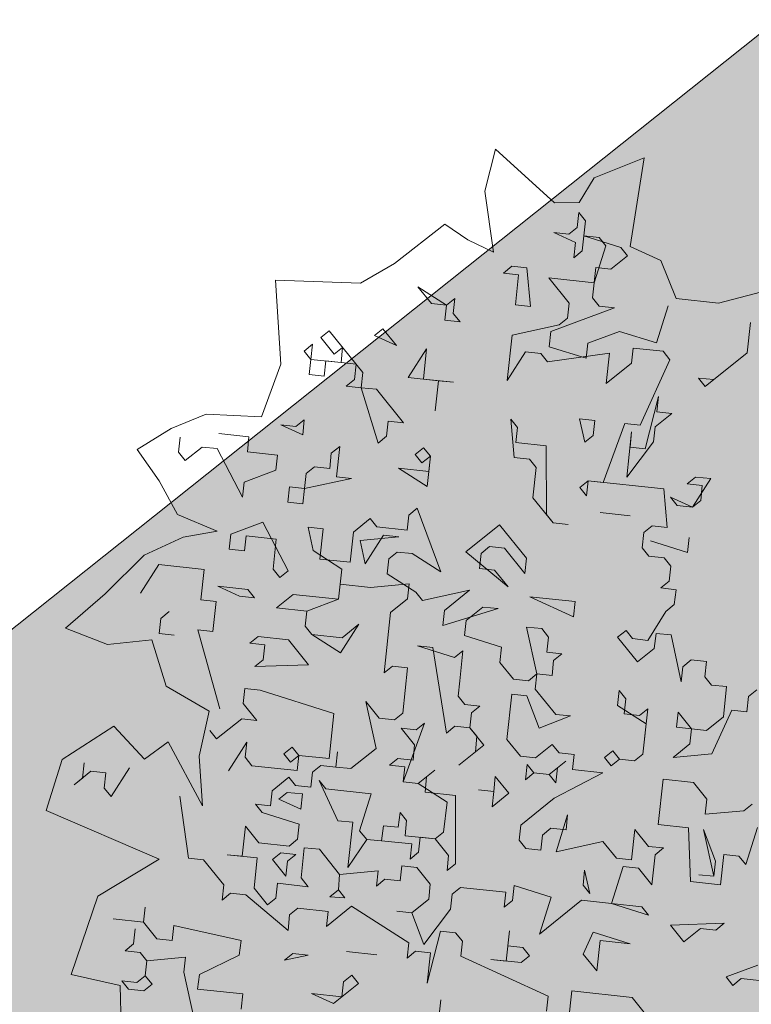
# Model space of a CAD drawing. Header units: metres. Extents: x -228 to 168, y -124 to 293.
# Tile 587 of 613: x -21.2 to -16.68, y 236.23 to 242.31. Entities that reach past the tile are written whole.
import ezdxf

# ---------------------------------------------------------------- set-up
doc = ezdxf.new("R2010")
doc.units = ezdxf.units.M
doc.header["$MEASUREMENT"] = 0
doc.layers.add('Bepflanzung.3 _ UMGEBUNG', color=7, linetype='Continuous')
doc.layers.add('Parzellen.3 _ UMGEBUNG', color=7, linetype='Continuous')

msp = doc.modelspace()

# ---------------------------------------------------------------- hatches: boundary and pattern name
at = {"layer": 'Parzellen.3 _ UMGEBUNG', "linetype": 'Continuous', "lineweight": 18, "true_color": 0xfafafa}
msp.add_hatch(color=7, dxfattribs=at).paths.add_polyline_path([(-27.7305, 233.3839), (-13.0862, 189.3797), (10.1303, 203.381), (12.2019, 207.2385), (10.9875, 212.1676), (-16.5151, 242.3133)])

# ---------------------------------------------------------------- linework, layer by layer
at = {"layer": 'Bepflanzung.3 _ UMGEBUNG', "color": 33, "linetype": 'Continuous', "lineweight": 18, "true_color": 0xa89c73}
for p, q in [((-18.2582, 241.5123), (-18.3227, 241.2536)), ((-17.8935, 241.1811), (-18.2582, 241.5123)), ((-17.3388, 241.4588), (-17.6491, 241.3364)), ((-17.4257, 240.9124), (-17.3388, 241.4588)), ((-17.6491, 241.3364), (-17.7408, 241.1846)), ((-18.3227, 241.2536), (-18.2704, 240.8772)), ((-17.7408, 241.1846), (-17.8935, 241.1811)), ((-17.7532, 241.0294), (-17.7432, 241.1228)), ((-17.7432, 241.1228), (-17.7016, 241.0711)), ((-17.7016, 241.0711), (-17.7116, 240.9777)), ((-18.57, 241.0496), (-18.881, 240.8068)), ((-18.4277, 240.9537), (-18.57, 241.0496)), ((-17.8049, 240.9877), (-17.7532, 241.0294)), ((-18.2704, 240.8772), (-18.4277, 240.9537)), ((-17.7633, 240.936), (-17.8983, 240.9977)), ((-17.8983, 240.9977), (-17.8049, 240.9877)), ((-17.7116, 240.9777), (-17.7216, 240.8844)), ((-17.7116, 240.9777), (-17.4832, 240.906)), ((-17.6182, 240.9677), (-17.7116, 240.9777)), ((-17.5765, 240.916), (-17.6182, 240.9677)), ((-17.7733, 240.8427), (-17.7633, 240.936)), ((-17.7216, 240.8844), (-17.7733, 240.8427)), ((-17.6483, 240.6876), (-17.5765, 240.916)), ((-17.4832, 240.906), (-17.4415, 240.8543)), ((-17.237, 240.8253), (-17.4257, 240.9124)), ((-17.4415, 240.8543), (-17.5449, 240.771)), ((-17.1424, 240.5907), (-17.237, 240.8253)), ((-18.881, 240.8068), (-19.0916, 240.6846)), ((-18.2084, 240.7477), (-18.1567, 240.7894)), ((-18.1567, 240.7894), (-18.0634, 240.7794)), ((-18.0634, 240.7794), (-18.0417, 240.541)), ((-17.6382, 240.781), (-17.6583, 240.5943)), ((-17.5449, 240.771), (-17.6382, 240.781)), ((-19.0916, 240.6846), (-19.6174, 240.7038)), ((-19.6174, 240.7038), (-19.5837, 240.1855)), ((-18.1151, 240.7377), (-18.2084, 240.7477)), ((-18.1351, 240.551), (-18.1151, 240.7377)), ((-17.8033, 240.5626), (-17.9283, 240.7177)), ((-17.9283, 240.7177), (-17.6483, 240.6876)), ((-18.5602, 240.5494), (-18.7369, 240.6627)), ((-18.7369, 240.6627), (-18.6536, 240.5594)), ((-16.5741, 240.6423), (-16.8806, 240.5626)), ((-18.5602, 240.5494), (-18.5085, 240.591)), ((-18.5085, 240.591), (-18.5185, 240.4977)), ((-17.6583, 240.5943), (-17.6166, 240.5426)), ((-16.8806, 240.5626), (-17.1424, 240.5907)), ((-18.6536, 240.5594), (-18.5602, 240.5494)), ((-18.5702, 240.456), (-18.5602, 240.5494)), ((-18.0417, 240.541), (-18.1351, 240.551)), ((-17.5232, 240.5326), (-17.9167, 240.3859)), ((-17.8133, 240.4692), (-17.8033, 240.5626)), ((-17.6166, 240.5426), (-17.5232, 240.5326)), ((-17.2632, 240.3158), (-17.1915, 240.5442)), ((-18.4769, 240.446), (-18.5702, 240.456)), ((-18.5185, 240.4977), (-18.4769, 240.446)), ((-17.865, 240.4276), (-17.8133, 240.4692)), ((-19.0054, 240.361), (-18.9537, 240.4027)), ((-18.9537, 240.4027), (-18.8703, 240.2993)), ((-18.1551, 240.3643), (-17.865, 240.4276)), ((-16.703, 240.2557), (-16.683, 240.4424)), ((-16.683, 240.4424), (-16.703, 240.2557)), ((-19.3371, 240.3494), (-19.2854, 240.3911)), ((-19.2538, 240.246), (-19.3371, 240.3494)), ((-19.2854, 240.3911), (-19.0771, 240.1326)), ((-18.8703, 240.2993), (-19.0054, 240.361)), ((-18.1851, 240.0842), (-18.1551, 240.3643)), ((-17.9167, 240.3859), (-17.9267, 240.2925)), ((-17.6883, 240.3142), (-17.4916, 240.3875)), ((-17.4916, 240.3875), (-17.2632, 240.3158)), ((-19.4405, 240.266), (-19.3888, 240.3077)), ((-19.3888, 240.3077), (-19.3988, 240.2143)), ((-19.2021, 240.2877), (-19.2538, 240.246)), ((-19.2121, 240.1943), (-19.2021, 240.2877)), ((-18.797, 240.1026), (-18.6836, 240.2793)), ((-18.6836, 240.2793), (-18.7036, 240.0926)), ((-17.9267, 240.2925), (-17.6983, 240.2208)), ((-17.6983, 240.2208), (-17.6883, 240.3142)), ((-17.4082, 240.2841), (-17.4182, 240.1908)), ((-17.2215, 240.2641), (-17.4082, 240.2841)), ((-19.3988, 240.2143), (-19.4405, 240.266)), ((-19.4088, 240.121), (-19.3988, 240.2143)), ((-19.3988, 240.2143), (-19.2121, 240.1943)), ((-18.0718, 240.2609), (-18.1851, 240.0842)), ((-17.9784, 240.2509), (-18.0718, 240.2609)), ((-17.9367, 240.1992), (-17.9784, 240.2509)), ((-17.5533, 240.2525), (-17.9367, 240.1992)), ((-17.5733, 240.0658), (-17.5533, 240.2525)), ((-17.3649, 239.8073), (-17.1798, 240.2124)), ((-17.1798, 240.2124), (-17.2215, 240.2641)), ((-16.703, 240.2557), (-16.9615, 240.0474)), ((-16.9098, 240.089), (-16.703, 240.2557)), ((-19.5837, 240.1855), (-19.7037, 239.8588)), ((-19.3055, 240.2043), (-19.3155, 240.111)), ((-19.1187, 240.1843), (-19.3055, 240.2043)), ((-19.1288, 240.0909), (-19.1187, 240.1843)), ((-17.4182, 240.1908), (-17.5733, 240.0658)), ((-19.3155, 240.111), (-19.4088, 240.121)), ((-19.1804, 240.0493), (-19.1288, 240.0909)), ((-19.0771, 240.1326), (-19.0871, 240.0393)), ((-18.6103, 240.0826), (-18.797, 240.1026)), ((-18.7036, 240.0926), (-18.5169, 240.0725)), ((-16.9615, 240.0474), (-17.0031, 240.099)), ((-17.0031, 240.099), (-16.9098, 240.089)), ((-19.0871, 240.0393), (-19.1804, 240.0493)), ((-19.0871, 240.0393), (-18.9937, 240.0292)), ((-18.9821, 239.6975), (-19.0871, 240.0393)), ((-18.9937, 240.0292), (-18.827, 239.8225)), ((-18.6103, 240.0826), (-18.6303, 239.8958)), ((-18.6303, 239.8958), (-18.6103, 240.0826)), ((-18.5169, 240.0725), (-18.6103, 240.0826)), ((-17.3333, 239.6623), (-17.2515, 239.984)), ((-17.2515, 239.984), (-17.2616, 239.8907)), ((-20.0462, 239.8759), (-20.261, 239.7864)), ((-19.7037, 239.8588), (-20.0462, 239.8759)), ((-18.1419, 239.6074), (-18.1635, 239.8458)), ((-18.1635, 239.8458), (-18.1218, 239.7941)), ((-17.7067, 239.7023), (-17.7384, 239.8474)), ((-17.7384, 239.8474), (-17.645, 239.8374)), ((-17.1682, 239.8807), (-17.2716, 239.7973)), ((-17.2616, 239.8907), (-17.1682, 239.8807)), ((-20.261, 239.7864), (-20.4709, 239.6578)), ((-19.4489, 239.7475), (-19.5839, 239.8092)), ((-19.5839, 239.8092), (-19.4906, 239.7992)), ((-19.4906, 239.7992), (-19.4389, 239.8409)), ((-19.4389, 239.8409), (-19.4489, 239.7475)), ((-18.9204, 239.8325), (-18.9304, 239.7392)), ((-18.827, 239.8225), (-18.9204, 239.8325)), ((-18.1218, 239.7941), (-18.1318, 239.7007)), ((-17.645, 239.8374), (-17.655, 239.744)), ((-17.5917, 239.4539), (-17.4583, 239.8173)), ((-17.4583, 239.8173), (-17.3649, 239.8073)), ((-17.2716, 239.7973), (-17.2816, 239.704)), ((-20.2158, 239.6409), (-20.2058, 239.7343)), ((-19.9674, 239.7559), (-19.7807, 239.7359)), ((-19.7807, 239.7359), (-19.7907, 239.6426)), ((-18.9304, 239.7392), (-18.9821, 239.6975)), ((-17.655, 239.744), (-17.7067, 239.7023)), ((-17.4467, 239.4856), (-17.4166, 239.7657)), ((-17.4166, 239.7657), (-17.4266, 239.6723)), ((-20.0708, 239.6726), (-20.1741, 239.5892)), ((-19.9774, 239.6626), (-20.0708, 239.6726)), ((-19.2722, 239.6342), (-19.2205, 239.6758)), ((-19.2205, 239.6758), (-19.2405, 239.4891)), ((-18.7537, 239.6258), (-18.702, 239.6674)), ((-18.702, 239.6674), (-18.6603, 239.6158)), ((-18.1318, 239.7007), (-17.9451, 239.6807)), ((-17.9451, 239.6807), (-17.9435, 239.2556)), ((-17.2816, 239.704), (-17.4467, 239.4856)), ((-17.4266, 239.6723), (-17.3333, 239.6623)), ((-20.4709, 239.6578), (-20.3354, 239.4633)), ((-20.1741, 239.5892), (-20.2158, 239.6409)), ((-19.8207, 239.3625), (-19.9774, 239.6626)), ((-19.7907, 239.6426), (-19.604, 239.6225)), ((-19.604, 239.6225), (-19.614, 239.5292)), ((-19.2822, 239.5408), (-19.2722, 239.6342)), ((-18.712, 239.5741), (-18.7537, 239.6258)), ((-18.6603, 239.6158), (-18.712, 239.5741)), ((-18.6603, 239.6158), (-18.6804, 239.429)), ((-18.6704, 239.5224), (-18.6603, 239.6158)), ((-18.0485, 239.5973), (-18.1419, 239.6074)), ((-19.4272, 239.5091), (-19.3756, 239.5508)), ((-19.3756, 239.5508), (-19.2822, 239.5408)), ((-18.6804, 239.429), (-18.8571, 239.5424)), ((-18.8571, 239.5424), (-18.6704, 239.5224)), ((-18.0068, 239.5457), (-18.0485, 239.5973)), ((-18.0268, 239.3589), (-18.0068, 239.5457)), ((-19.614, 239.5292), (-19.8107, 239.4558)), ((-19.4373, 239.4158), (-19.4272, 239.5091)), ((-19.2405, 239.4891), (-19.1472, 239.4791)), ((-17.0732, 239.4455), (-17.0215, 239.4872)), ((-17.0215, 239.4872), (-16.9282, 239.4772)), ((-20.3354, 239.4633), (-20.222, 239.2549)), ((-19.8107, 239.4558), (-19.8207, 239.3625)), ((-19.5406, 239.3324), (-19.5306, 239.4258)), ((-19.5306, 239.4258), (-19.4373, 239.4158)), ((-19.1472, 239.4791), (-19.4373, 239.4158)), ((-17.7368, 239.4223), (-17.6851, 239.4639)), ((-17.6951, 239.3706), (-17.7368, 239.4223)), ((-17.6851, 239.4639), (-17.6951, 239.3706)), ((-17.2183, 239.4139), (-17.6851, 239.4639)), ((-17.6851, 239.4639), (-17.5917, 239.4539)), ((-16.9799, 239.4355), (-17.0732, 239.4455)), ((-16.9282, 239.4772), (-17.0416, 239.3005)), ((-16.9899, 239.3422), (-16.9799, 239.4355)), ((-19.4373, 239.4158), (-19.4473, 239.3224)), ((-17.1966, 239.1755), (-17.2183, 239.4139)), ((-17.0416, 239.3005), (-17.1766, 239.3622)), ((-17.1766, 239.3622), (-17.1349, 239.3105)), ((-19.4473, 239.3224), (-19.5406, 239.3324)), ((-17.9018, 239.2039), (-18.0268, 239.3589)), ((-17.1349, 239.3105), (-17.0416, 239.3005)), ((-17.0416, 239.3005), (-16.9899, 239.3422)), ((-20.222, 239.2549), (-19.978, 239.1536)), ((-18.8038, 239.159), (-18.7938, 239.2523)), ((-18.7938, 239.2523), (-18.7421, 239.294)), ((-18.7421, 239.294), (-18.5954, 238.9005)), ((-17.9435, 239.2556), (-17.9018, 239.2039)), ((-17.6117, 239.2672), (-17.425, 239.2472)), ((-17.425, 239.2472), (-17.6117, 239.2672)), ((-19.8924, 239.1341), (-19.6957, 239.2074)), ((-19.6957, 239.2074), (-19.539, 238.9073)), ((-19.384, 239.0323), (-19.4156, 239.1774)), ((-19.4156, 239.1774), (-19.3223, 239.1674)), ((-19.1355, 239.1473), (-19.0322, 239.2307)), ((-19.0322, 239.2307), (-18.9905, 239.179)), ((-18.9905, 239.179), (-18.8038, 239.159)), ((-18.4403, 239.0256), (-18.2336, 239.1922)), ((-18.2336, 239.1922), (-18.0669, 238.9855)), ((-17.9018, 239.2039), (-17.8085, 239.1939)), ((-17.8085, 239.1939), (-17.9018, 239.2039)), ((-17.3417, 239.1438), (-17.29, 239.1855)), ((-17.29, 239.1855), (-17.1966, 239.1755)), ((-20.1873, 239.1164), (-20.4281, 239.0035)), ((-19.978, 239.1536), (-20.1873, 239.1164)), ((-19.9024, 239.0407), (-19.8924, 239.1341)), ((-19.7991, 239.1241), (-19.8091, 239.0307)), ((-19.6123, 239.104), (-19.7991, 239.1241)), ((-19.3223, 239.1674), (-19.3423, 238.9806)), ((-19.1556, 238.9606), (-19.1355, 239.1473)), ((-19.0939, 239.0956), (-18.8555, 239.1173)), ((-18.9488, 239.1273), (-19.0622, 238.9506)), ((-18.8555, 239.1173), (-18.9488, 239.1273)), ((-17.3517, 239.0504), (-17.3417, 239.1438)), ((-19.6324, 238.9173), (-19.6123, 239.104)), ((-19.0622, 238.9506), (-19.0939, 239.0956)), ((-18.2953, 239.0572), (-18.347, 239.0155)), ((-18.2019, 239.0472), (-18.2953, 239.0572)), ((-17.0716, 239.0204), (-17.3, 239.0921)), ((-17.3, 239.0921), (-17.0716, 239.0204)), ((-17.0616, 239.1138), (-17.0716, 239.0204)), ((-17.0716, 239.0204), (-17.0616, 239.1138)), ((-20.4281, 239.0035), (-20.6694, 238.7646)), ((-19.8091, 239.0307), (-19.9024, 239.0407)), ((-19.2072, 238.9189), (-19.384, 239.0323)), ((-18.8655, 239.0239), (-18.9172, 238.9823)), ((-18.7721, 239.0139), (-18.8655, 239.0239)), ((-18.5954, 238.9005), (-18.7721, 239.0139)), ((-18.1803, 238.8088), (-18.4403, 239.0256)), ((-18.347, 239.0155), (-18.357, 238.9222)), ((-18.0769, 238.8921), (-18.2019, 239.0472)), ((-17.31, 238.9988), (-17.3517, 239.0504)), ((-17.2166, 238.9887), (-17.31, 238.9988)), ((-20.3376, 238.9457), (-20.451, 238.769)), ((-20.0575, 238.9157), (-20.3376, 238.9457)), ((-19.3423, 238.9806), (-19.1556, 238.9606)), ((-18.9172, 238.9823), (-18.9272, 238.8889)), ((-18.0669, 238.9855), (-18.0769, 238.8921)), ((-17.175, 238.9371), (-17.2166, 238.9887)), ((-17.185, 238.8437), (-17.175, 238.9371)), ((-20.0775, 238.729), (-20.0575, 238.9157)), ((-19.5907, 238.8656), (-19.6324, 238.9173)), ((-19.539, 238.9073), (-19.5907, 238.8656)), ((-19.2273, 238.7322), (-19.2072, 238.9189)), ((-18.9272, 238.8889), (-18.7505, 238.7755)), ((-18.357, 238.9222), (-18.2636, 238.9122)), ((-18.2636, 238.9122), (-18.1803, 238.8088)), ((-19.8391, 238.7506), (-19.9742, 238.8123)), ((-19.9742, 238.8123), (-19.7874, 238.7923)), ((-19.2173, 238.8256), (-19.2273, 238.7322)), ((-19.0305, 238.8056), (-19.2173, 238.8256)), ((-18.7921, 238.8272), (-19.0305, 238.8056)), ((-18.8021, 238.7338), (-18.7921, 238.8272)), ((-17.2367, 238.802), (-17.185, 238.8437)), ((-20.6694, 238.7646), (-20.9143, 238.5532)), ((-19.7458, 238.7406), (-19.8391, 238.7506)), ((-19.7874, 238.7923), (-19.7458, 238.7406)), ((-19.6107, 238.6789), (-19.5074, 238.7623)), ((-19.5074, 238.7623), (-19.2273, 238.7322)), ((-18.7505, 238.7755), (-18.7088, 238.7238)), ((-18.7088, 238.7238), (-18.4187, 238.7871)), ((-18.4187, 238.7871), (-18.5738, 238.6621)), ((-17.1412, 238.7894), (-17.2367, 238.802)), ((-17.1533, 238.6986), (-17.1412, 238.7894)), ((-19.9842, 238.719), (-20.0775, 238.729)), ((-20.0042, 238.5322), (-19.9842, 238.719)), ((-19.2273, 238.7322), (-19.424, 238.6589)), ((-18.9055, 238.6505), (-18.8021, 238.7338)), ((-17.7752, 238.6237), (-18.0453, 238.7471)), ((-18.0453, 238.7471), (-17.7652, 238.7171)), ((-17.7652, 238.7171), (-17.7752, 238.6237)), ((-17.205, 238.657), (-17.1533, 238.6986)), ((-20.2743, 238.6556), (-20.3259, 238.614)), ((-19.424, 238.6589), (-19.6107, 238.6789)), ((-19.424, 238.6589), (-19.434, 238.5655)), ((-19.434, 238.5655), (-19.424, 238.6589)), ((-18.9456, 238.2771), (-18.9055, 238.6505)), ((-18.5838, 238.5688), (-18.242, 238.6738)), ((-18.5738, 238.6621), (-18.5838, 238.5688)), ((-18.3353, 238.6838), (-18.4387, 238.6004)), ((-18.242, 238.6738), (-18.3353, 238.6838)), ((-17.3163, 238.4777), (-17.205, 238.657)), ((-20.3259, 238.614), (-20.336, 238.5206)), ((-19.1023, 238.5772), (-19.2156, 238.4005)), ((-19.2056, 238.4938), (-19.1023, 238.5772)), ((-18.4387, 238.6004), (-18.4487, 238.5071)), ((-20.9143, 238.5532), (-20.6558, 238.4516)), ((-20.336, 238.5206), (-20.2426, 238.5106)), ((-19.9609, 238.0554), (-20.0976, 238.5423)), ((-20.0976, 238.5423), (-20.0042, 238.5322)), ((-19.434, 238.5655), (-19.3923, 238.5138)), ((-19.3923, 238.5138), (-19.434, 238.5655)), ((-19.3923, 238.5138), (-19.2056, 238.4938)), ((-19.2156, 238.4005), (-19.3923, 238.5138)), ((-18.002, 238.2703), (-18.0653, 238.5604)), ((-18.0653, 238.5604), (-17.9719, 238.5504)), ((-17.9719, 238.5504), (-17.9302, 238.4987)), ((-17.503, 238.4977), (-17.4514, 238.5394)), ((-17.4514, 238.5394), (-17.4118, 238.4903)), ((-17.2646, 238.5194), (-17.2767, 238.4286)), ((-17.1734, 238.5119), (-17.2646, 238.5194)), ((-17.11, 238.2218), (-17.1734, 238.5119)), ((-20.6558, 238.4516), (-20.3811, 238.4817)), ((-20.3811, 238.4817), (-20.2929, 238.194)), ((-19.7758, 238.4605), (-19.7241, 238.5022)), ((-19.6824, 238.4505), (-19.7758, 238.4605)), ((-19.7241, 238.5022), (-19.5374, 238.4822)), ((-19.6925, 238.3572), (-19.6824, 238.4505)), ((-19.5374, 238.4822), (-19.4124, 238.3271)), ((-18.4487, 238.5071), (-18.2203, 238.4354)), ((-17.9302, 238.4987), (-17.9403, 238.4053)), ((-17.3801, 238.3452), (-17.503, 238.4977)), ((-17.4118, 238.4903), (-17.3163, 238.4777)), ((-18.6455, 238.4337), (-18.7388, 238.4437)), ((-18.7388, 238.4437), (-18.5104, 238.372)), ((-18.5605, 237.9052), (-18.6455, 238.4337)), ((-18.5104, 238.372), (-18.4587, 238.4137)), ((-18.4587, 238.4137), (-18.4788, 238.227)), ((-18.2203, 238.4354), (-18.2304, 238.342)), ((-17.9403, 238.4053), (-17.8469, 238.3953)), ((-17.8469, 238.3953), (-17.8986, 238.3536)), ((-17.2767, 238.4286), (-17.3801, 238.3452)), ((-19.7441, 238.3155), (-19.6925, 238.3572)), ((-19.4124, 238.3271), (-19.7441, 238.3155)), ((-18.2304, 238.342), (-18.147, 238.2386)), ((-17.8986, 238.3536), (-17.9086, 238.2603)), ((-17.0483, 238.3569), (-17.1, 238.3152)), ((-16.955, 238.3469), (-17.0483, 238.3569)), ((-16.965, 238.2535), (-16.955, 238.3469)), ((-18.8939, 238.3187), (-18.9456, 238.2771)), ((-18.8005, 238.3087), (-18.8939, 238.3187)), ((-18.8306, 238.0286), (-18.8005, 238.3087)), ((-18.0536, 238.2286), (-18.002, 238.2703)), ((-18.002, 238.2703), (-18.012, 238.1769)), ((-17.9086, 238.2603), (-18.002, 238.2703)), ((-17.1, 238.3152), (-17.11, 238.2218)), ((-18.4788, 238.227), (-18.4888, 238.1336)), ((-18.147, 238.2386), (-18.0536, 238.2286)), ((-16.9233, 238.2018), (-16.965, 238.2535)), ((-20.2929, 238.194), (-20.0261, 238.0398)), ((-19.8058, 238.1805), (-19.8159, 238.0871)), ((-19.7125, 238.1704), (-19.8058, 238.1805)), ((-19.2557, 238.027), (-19.7125, 238.1704)), ((-18.157, 238.1453), (-18.1871, 237.8652)), ((-18.0637, 238.1352), (-18.157, 238.1453)), ((-18.012, 238.1769), (-17.8849, 238.0193)), ((-17.5035, 238.0752), (-17.4935, 238.1685)), ((-17.4935, 238.1685), (-17.4518, 238.1168)), ((-16.83, 238.1918), (-16.9233, 238.2018)), ((-16.85, 238.0051), (-16.83, 238.1918)), ((-16.6432, 238.1718), (-16.6949, 238.1301)), ((-19.8159, 238.0871), (-19.7325, 237.9837)), ((-18.9956, 237.8103), (-19.059, 238.1003)), ((-19.059, 238.1003), (-18.9756, 237.997)), ((-18.4888, 238.1336), (-18.4471, 238.0819)), ((-18.4471, 238.0819), (-18.3538, 238.0719)), ((-17.9882, 237.9359), (-18.0637, 238.1352)), ((-17.4518, 238.1168), (-17.4618, 238.0235)), ((-16.6949, 238.1301), (-16.7049, 238.0367)), ((-20.0261, 238.0398), (-20.0876, 237.7617)), ((-19.2857, 237.7469), (-19.2557, 238.027)), ((-18.8823, 237.987), (-18.8306, 238.0286)), ((-18.4054, 238.0303), (-18.4155, 237.9369)), ((-18.3538, 238.0719), (-18.4054, 238.0303)), ((-17.3268, 237.9618), (-17.5035, 238.0752)), ((-17.4618, 238.0235), (-17.3685, 238.0135)), ((-17.3685, 238.0135), (-17.3168, 238.0551)), ((-17.3168, 238.0551), (-17.3468, 237.7751)), ((-17.1401, 237.9418), (-17.1301, 238.0351)), ((-17.1301, 238.0351), (-17.0467, 237.9317)), ((-16.7983, 238.0467), (-16.9217, 237.7767)), ((-16.7049, 238.0367), (-16.7983, 238.0467)), ((-19.8259, 237.9937), (-19.9809, 237.8687)), ((-19.7325, 237.9837), (-19.8259, 237.9937)), ((-18.9756, 237.997), (-18.8823, 237.987)), ((-18.6955, 237.9669), (-18.8289, 237.6035)), ((-18.7472, 237.9253), (-18.6955, 237.9669)), ((-17.7936, 238.0118), (-17.9882, 237.9359)), ((-17.8849, 238.0193), (-17.7936, 238.0118)), ((-17.3468, 237.7751), (-17.3268, 237.9618)), ((-16.9534, 237.9217), (-16.85, 238.0051)), ((-20.6162, 237.9474), (-20.9354, 237.7411)), ((-20.4258, 237.743), (-20.6162, 237.9474)), ((-19.9809, 237.8687), (-20.0226, 237.9204)), ((-18.7572, 237.8319), (-18.8406, 237.9353)), ((-18.8406, 237.9353), (-18.7472, 237.9253)), ((-18.5088, 237.9469), (-18.5605, 237.9052)), ((-18.4155, 237.9369), (-18.5088, 237.9469)), ((-18.4155, 237.9369), (-18.33, 237.8309)), ((-18.3738, 237.8852), (-18.4155, 237.9369)), ((-17.0467, 237.9317), (-17.1401, 237.9418)), ((-17.0567, 237.8384), (-17.0467, 237.9317)), ((-17.0467, 237.9317), (-16.9534, 237.9217)), ((-20.2804, 237.851), (-20.4258, 237.743)), ((-20.0675, 237.455), (-20.2804, 237.851)), ((-19.9076, 237.672), (-19.7942, 237.8487)), ((-19.7942, 237.8487), (-19.8042, 237.7553)), ((-18.3817, 237.7893), (-18.3738, 237.8852)), ((-18.1871, 237.8652), (-18.1037, 237.7618)), ((-17.1601, 237.755), (-17.0567, 237.8384)), ((-19.5658, 237.777), (-19.5141, 237.8186)), ((-19.5141, 237.8186), (-19.4725, 237.767)), ((-19.2441, 237.6952), (-19.234, 237.7886)), ((-19.234, 237.7886), (-19.2441, 237.6952)), ((-19.1507, 237.6852), (-18.9956, 237.8103)), ((-18.7672, 237.7385), (-18.7572, 237.8319)), ((-18.33, 237.8309), (-18.4851, 237.7059)), ((-18.4851, 237.7059), (-18.3817, 237.7893)), ((-18.0104, 237.7518), (-17.907, 237.8351)), ((-17.907, 237.8351), (-17.8653, 237.7835)), ((-17.8653, 237.7835), (-17.7719, 237.7734)), ((-17.5852, 237.7534), (-17.5335, 237.7951)), ((-17.5335, 237.7951), (-17.4919, 237.7434)), ((-20.9354, 237.7411), (-21.0332, 237.4271)), ((-20.8095, 237.6271), (-20.7995, 237.7204)), ((-20.0876, 237.7617), (-20.0675, 237.455)), ((-19.8042, 237.7553), (-19.7625, 237.7036)), ((-19.5241, 237.7253), (-19.5658, 237.777)), ((-19.4725, 237.767), (-19.5241, 237.7253)), ((-19.4825, 237.6736), (-19.4725, 237.767)), ((-19.4725, 237.767), (-19.2857, 237.7469)), ((-18.9123, 237.7069), (-18.8606, 237.7486)), ((-18.8606, 237.7486), (-18.7672, 237.7385)), ((-18.1037, 237.7618), (-18.0104, 237.7518)), ((-17.927, 237.6484), (-17.8236, 237.7318)), ((-17.8236, 237.7318), (-17.8753, 237.6901)), ((-17.7719, 237.7734), (-17.782, 237.6801)), ((-17.5436, 237.7017), (-17.5852, 237.7534)), ((-17.4919, 237.7434), (-17.5436, 237.7017)), ((-17.3985, 237.7334), (-17.4919, 237.7434)), ((-17.4919, 237.7434), (-17.3985, 237.7334)), ((-17.3468, 237.7751), (-17.3985, 237.7334)), ((-17.3985, 237.7334), (-17.3468, 237.7751)), ((-16.9217, 237.7767), (-17.1601, 237.755)), ((-20.7578, 237.6687), (-20.8612, 237.5854)), ((-20.6645, 237.6587), (-20.7578, 237.6687)), ((-20.6745, 237.5654), (-20.6645, 237.6587)), ((-20.5194, 237.6904), (-20.6328, 237.5137)), ((-19.7625, 237.7036), (-19.4825, 237.6736)), ((-19.3991, 237.5702), (-19.3891, 237.6636)), ((-19.3891, 237.6636), (-19.3374, 237.7053)), ((-19.3374, 237.7053), (-19.2441, 237.6952)), ((-19.2441, 237.6952), (-19.1507, 237.6852)), ((-18.8189, 237.6969), (-18.9123, 237.7069)), ((-18.8289, 237.6035), (-18.8189, 237.6969)), ((-18.7356, 237.5935), (-18.6322, 237.6768)), ((-18.6322, 237.6768), (-18.6839, 237.6352)), ((-18.0721, 237.6168), (-18.062, 237.7101)), ((-18.0204, 237.6584), (-18.0721, 237.6168)), ((-18.062, 237.7101), (-18.0204, 237.6584)), ((-17.927, 237.6484), (-18.0204, 237.6584)), ((-18.0204, 237.6584), (-17.927, 237.6484)), ((-17.5952, 237.6601), (-17.8953, 237.5034)), ((-17.8753, 237.6901), (-17.8853, 237.5967)), ((-17.782, 237.6801), (-17.5952, 237.6601)), ((-20.8612, 237.5854), (-20.8095, 237.6271)), ((-19.6375, 237.5486), (-19.5342, 237.6319)), ((-19.5342, 237.6319), (-19.4925, 237.5802)), ((-19.2324, 237.3635), (-19.3474, 237.6119)), ((-19.3474, 237.6119), (-19.3058, 237.5602)), ((-18.7356, 237.5935), (-18.8289, 237.6035)), ((-18.8289, 237.6035), (-18.7356, 237.5935)), ((-18.6839, 237.6352), (-18.6918, 237.5392)), ((-18.2688, 237.5434), (-18.2588, 237.6368)), ((-18.2588, 237.6368), (-18.1754, 237.5334)), ((-17.8853, 237.5967), (-17.927, 237.6484)), ((-17.2518, 237.3399), (-17.2218, 237.62)), ((-17.2218, 237.62), (-17.0351, 237.6)), ((-17.0351, 237.6), (-16.9517, 237.4966)), ((-20.6328, 237.5137), (-20.6745, 237.5654)), ((-19.6475, 237.4552), (-19.6375, 237.5486)), ((-19.5959, 237.4969), (-19.5442, 237.5386)), ((-19.5442, 237.5386), (-19.4508, 237.5286)), ((-19.4925, 237.5802), (-19.3991, 237.5702)), ((-19.3058, 237.5602), (-19.0257, 237.5302)), ((-18.5568, 237.4775), (-18.7356, 237.5935)), ((-18.6918, 237.5392), (-18.5051, 237.5192)), ((-18.2688, 237.5434), (-18.3621, 237.5534)), ((-18.3621, 237.5534), (-18.2688, 237.5434)), ((-18.2788, 237.4501), (-18.2688, 237.5434)), ((-20.1544, 237.1319), (-20.2077, 237.5153)), ((-19.4608, 237.4352), (-19.5959, 237.4969)), ((-19.4508, 237.5286), (-19.4608, 237.4352)), ((-19.0257, 237.5302), (-19.0974, 237.3018)), ((-18.5789, 237.2934), (-18.5568, 237.4775)), ((-18.5051, 237.5192), (-18.5056, 237.0967)), ((-18.1754, 237.5334), (-18.2788, 237.4501)), ((-17.8953, 237.5034), (-18.1021, 237.3367)), ((-16.9517, 237.4966), (-16.9617, 237.4032)), ((-21.0332, 237.4271), (-20.3365, 237.125)), ((-19.6992, 237.4135), (-19.7409, 237.4652)), ((-19.7409, 237.4652), (-19.6475, 237.4552)), ((-19.4708, 237.3418), (-19.6992, 237.4135)), ((-18.859, 237.3234), (-18.8469, 237.4142)), ((-18.8469, 237.4142), (-18.8073, 237.3651)), ((-16.9617, 237.4032), (-16.7233, 237.4249)), ((-16.7233, 237.4249), (-16.6717, 237.4666)), ((-19.1391, 237.3535), (-19.2324, 237.3635)), ((-19.1691, 237.0734), (-19.1391, 237.3535)), ((-18.8073, 237.3651), (-18.8152, 237.2692)), ((-17.812, 237.4), (-17.8837, 237.1716)), ((-17.822, 237.3066), (-17.812, 237.4)), ((-19.8226, 237.1435), (-19.8026, 237.3302)), ((-19.8026, 237.3302), (-19.7193, 237.2268)), ((-19.4808, 237.2485), (-19.4708, 237.3418)), ((-19.0974, 237.3018), (-19.0536, 237.2475)), ((-18.9624, 237.2401), (-18.9503, 237.3309)), ((-18.9503, 237.3309), (-18.859, 237.3234)), ((-18.6306, 237.2517), (-18.5789, 237.2934)), ((-18.1021, 237.3367), (-18.1121, 237.2433)), ((-17.9671, 237.275), (-17.9154, 237.3167)), ((-17.9154, 237.3167), (-17.822, 237.3066)), ((-17.4169, 237.1215), (-17.3969, 237.3083)), ((-17.3969, 237.3083), (-17.3135, 237.2049)), ((-17.0651, 237.3199), (-17.2518, 237.3399)), ((-17.0535, 236.9881), (-17.0651, 237.3199)), ((-16.9084, 237.0198), (-16.9718, 237.3099)), ((-16.9718, 237.3099), (-16.8984, 237.1131)), ((-16.64, 237.3215), (-16.7117, 237.0931)), ((-19.5325, 237.2068), (-19.4808, 237.2485)), ((-19.0536, 237.2475), (-19.1691, 237.0734)), ((-19.0536, 237.2475), (-18.9624, 237.2401)), ((-18.9624, 237.2401), (-19.0536, 237.2475)), ((-18.7756, 237.2201), (-18.9624, 237.2401)), ((-18.8152, 237.2692), (-18.6306, 237.2517)), ((-18.724, 237.2617), (-18.734, 237.1684)), ((-18.6306, 237.2517), (-18.724, 237.2617)), ((-18.5472, 237.1483), (-18.6306, 237.2517)), ((-18.1121, 237.2433), (-18.0704, 237.1916)), ((-17.9771, 237.1816), (-17.9671, 237.275)), ((-17.8837, 237.1716), (-17.5936, 237.2349)), ((-17.5936, 237.2349), (-17.5103, 237.1316)), ((-19.7193, 237.2268), (-19.5325, 237.2068)), ((-19.4392, 237.1968), (-19.4592, 237.0101)), ((-19.3458, 237.1868), (-19.4392, 237.1968)), ((-19.2208, 237.0317), (-19.3458, 237.1868)), ((-18.7857, 237.1267), (-18.7756, 237.2201)), ((-18.0704, 237.1916), (-17.9771, 237.1816)), ((-17.3135, 237.2049), (-17.2202, 237.1949)), ((-17.2202, 237.1949), (-17.2719, 237.1532)), ((-20.3365, 237.125), (-20.7147, 236.8967)), ((-20.061, 237.1218), (-20.1544, 237.1319)), ((-19.936, 236.9668), (-20.061, 237.1218)), ((-19.7293, 237.1335), (-19.916, 237.1535)), ((-19.916, 237.1535), (-19.8226, 237.1435)), ((-19.7493, 236.9468), (-19.7293, 237.1335)), ((-19.6359, 237.1235), (-19.5842, 237.1651)), ((-19.5526, 237.0201), (-19.6359, 237.1235)), ((-19.5842, 237.1651), (-19.4909, 237.1551)), ((-19.5425, 237.1134), (-19.5526, 237.0201)), ((-19.4909, 237.1551), (-19.5425, 237.1134)), ((-18.734, 237.1684), (-18.7857, 237.1267)), ((-18.5573, 237.055), (-18.5472, 237.1483)), ((-17.5103, 237.1316), (-17.4169, 237.1215)), ((-17.2719, 237.1532), (-17.2819, 237.0598)), ((-16.8984, 237.1131), (-16.9084, 237.0198)), ((-16.8467, 237.1548), (-16.8668, 236.9681)), ((-16.7534, 237.1448), (-16.8467, 237.1548)), ((-16.7117, 237.0931), (-16.7534, 237.1448)), ((-18.9824, 237.0534), (-19.2208, 237.0317)), ((-18.9924, 236.96), (-18.9824, 237.0534)), ((-18.8373, 237.085), (-18.8474, 236.9917)), ((-18.744, 237.075), (-18.8373, 237.085)), ((-18.6606, 236.9716), (-18.744, 237.075)), ((-18.5056, 237.0967), (-18.5573, 237.055)), ((-17.707, 237.0582), (-17.717, 236.9649)), ((-17.6754, 236.9132), (-17.707, 237.0582)), ((-17.4686, 237.0799), (-17.5403, 236.8515)), ((-17.3752, 237.0699), (-17.4686, 237.0799)), ((-17.2919, 236.9665), (-17.3752, 237.0699)), ((-17.2819, 237.0598), (-17.2919, 236.9665)), ((-19.4592, 237.0101), (-19.4154, 236.9558)), ((-19.2208, 237.0317), (-19.2287, 236.9358)), ((-19.2287, 236.9358), (-19.2208, 237.0317)), ((-18.9407, 237.0017), (-18.9924, 236.96)), ((-18.8474, 236.9917), (-18.9407, 237.0017)), ((-16.8668, 236.9681), (-17.0535, 236.9881)), ((-16.9084, 237.0198), (-17.0018, 237.0298)), ((-17.0018, 237.0298), (-16.9084, 237.0198)), ((-19.946, 236.8734), (-19.936, 236.9668)), ((-19.6659, 236.8434), (-19.7493, 236.9468)), ((-19.6042, 236.9784), (-19.6143, 236.8851)), ((-19.4154, 236.9558), (-19.6042, 236.9784)), ((-19.2804, 236.8941), (-19.2287, 236.9358)), ((-19.2287, 236.9358), (-19.1891, 236.8867)), ((-18.6706, 236.8783), (-18.6606, 236.9716)), ((-18.4739, 236.9516), (-18.5256, 236.9099)), ((-18.1938, 236.9216), (-18.4739, 236.9516)), ((-18.1421, 236.9632), (-18.1522, 236.8699)), ((-17.9138, 236.8915), (-18.1421, 236.9632)), ((-17.717, 236.9649), (-17.6754, 236.9132)), ((-20.7147, 236.8967), (-20.8785, 236.4139)), ((-19.8943, 236.9151), (-19.946, 236.8734)), ((-19.801, 236.9051), (-19.8943, 236.9151)), ((-19.5388, 236.6857), (-19.801, 236.9051)), ((-19.6143, 236.8851), (-19.6659, 236.8434)), ((-19.1891, 236.8867), (-19.2804, 236.8941)), ((-18.774, 236.7949), (-18.6706, 236.8783)), ((-18.5256, 236.9099), (-18.5356, 236.8166)), ((-18.2038, 236.8282), (-18.1938, 236.9216)), ((-18.1522, 236.8699), (-18.2038, 236.8282)), ((-17.9855, 236.6631), (-17.9138, 236.8915)), ((-17.727, 236.8715), (-17.9855, 236.6631)), ((-17.5403, 236.8515), (-17.727, 236.8715)), ((-20.4329, 236.7368), (-20.4228, 236.8301)), ((-20.4228, 236.8301), (-20.4329, 236.7368)), ((-19.4792, 236.8234), (-19.5309, 236.7817)), ((-19.2925, 236.8033), (-19.4792, 236.8234)), ((-19.1475, 236.835), (-19.3025, 236.71)), ((-18.794, 236.6082), (-19.1475, 236.835)), ((-18.774, 236.7949), (-18.8674, 236.8049)), ((-18.8674, 236.8049), (-18.774, 236.7949)), ((-18.5356, 236.8166), (-18.7007, 236.5982)), ((-17.5403, 236.8515), (-17.3536, 236.8314)), ((-17.3119, 236.7798), (-17.5403, 236.8515)), ((-17.3536, 236.8314), (-17.3119, 236.7798)), ((-20.6196, 236.7568), (-20.4329, 236.7368)), ((-19.5309, 236.7817), (-19.5388, 236.6857)), ((-19.3025, 236.71), (-19.2925, 236.8033)), ((-18.7007, 236.5982), (-18.774, 236.7949)), ((-20.4946, 236.6017), (-20.4845, 236.6951)), ((-20.4329, 236.7368), (-20.3495, 236.6334)), ((-20.2561, 236.6234), (-20.2461, 236.7167)), ((-20.2461, 236.7167), (-19.8289, 236.6224)), ((-18.1922, 236.4964), (-18.1722, 236.6832)), ((-18.1722, 236.6832), (-18.1822, 236.5898)), ((-17.1769, 236.7181), (-16.8451, 236.7297)), ((-17.0935, 236.6147), (-17.1769, 236.7181)), ((-16.9902, 236.698), (-17.0935, 236.6147)), ((-16.8968, 236.688), (-16.9902, 236.698)), ((-16.8451, 236.7297), (-16.8968, 236.688)), ((-20.3495, 236.6334), (-20.2561, 236.6234)), ((-19.8289, 236.6224), (-19.841, 236.5316)), ((-18.5973, 236.6815), (-18.679, 236.3598)), ((-18.504, 236.6715), (-18.5973, 236.6815)), ((-18.4623, 236.6198), (-18.504, 236.6715)), ((-17.7154, 236.5397), (-17.6537, 236.6748)), ((-17.6537, 236.6748), (-17.4253, 236.6031)), ((-17.612, 236.6231), (-17.6321, 236.4364)), ((-17.4253, 236.6031), (-17.612, 236.6231)), ((-20.5462, 236.5601), (-20.4946, 236.6017)), ((-18.8041, 236.5148), (-18.794, 236.6082)), ((-18.4723, 236.5265), (-18.4623, 236.6198)), ((-18.1822, 236.5898), (-18.0888, 236.5798)), ((-18.0888, 236.5798), (-18.0472, 236.5281)), ((-20.4529, 236.55), (-20.5462, 236.5601)), ((-20.4112, 236.4984), (-20.4529, 236.55)), ((-20.1728, 236.52), (-20.4112, 236.4984)), ((-20.1828, 236.4266), (-20.1728, 236.52)), ((-19.841, 236.5316), (-20.0874, 236.414)), ((-19.561, 236.5016), (-19.5093, 236.5433)), ((-19.4159, 236.5333), (-19.561, 236.5016)), ((-19.5093, 236.5433), (-19.4159, 236.5333)), ((-19.1775, 236.5549), (-18.9908, 236.5349)), ((-18.9908, 236.5349), (-19.1775, 236.5549)), ((-18.7524, 236.5565), (-18.8041, 236.5148)), ((-18.659, 236.5465), (-18.7524, 236.5565)), ((-18.679, 236.3598), (-18.659, 236.5465)), ((-17.9322, 236.2797), (-18.4723, 236.5265)), ((-18.0989, 236.4864), (-18.2856, 236.5065)), ((-18.2856, 236.5065), (-18.1922, 236.4964)), ((-18.0472, 236.5281), (-18.0989, 236.4864)), ((-17.6321, 236.4364), (-17.7154, 236.5397)), ((-20.4112, 236.4984), (-20.4212, 236.405)), ((-20.4212, 236.405), (-20.4112, 236.4984)), ((-16.8335, 236.3979), (-16.6368, 236.4713)), ((-20.8785, 236.4139), (-20.5759, 236.3442)), ((-20.4729, 236.3633), (-20.4212, 236.405)), ((-20.4212, 236.405), (-20.3795, 236.3533)), ((-20.1195, 236.1366), (-20.1828, 236.4266)), ((-20.0874, 236.414), (-20.0995, 236.3233)), ((-19.1975, 236.3682), (-19.1458, 236.4099)), ((-19.1458, 236.4099), (-19.1042, 236.3582)), ((-16.7918, 236.3462), (-16.8335, 236.3979)), ((-16.7401, 236.3879), (-16.7918, 236.3462)), ((-16.5534, 236.3679), (-16.7401, 236.3879)), ((-20.5759, 236.3442), (-20.5666, 235.8639)), ((-20.5246, 236.3217), (-20.5663, 236.3733)), ((-20.5663, 236.3733), (-20.4729, 236.3633)), ((-20.4312, 236.3116), (-20.5246, 236.3217)), ((-20.3795, 236.3533), (-20.4312, 236.3116)), ((-20.0995, 236.3233), (-19.8194, 236.2932)), ((-19.1042, 236.3582), (-19.2592, 236.2332)), ((-19.2075, 236.2748), (-19.1975, 236.3682)), ((-19.8194, 236.2932), (-19.8294, 236.1999)), ((-19.2592, 236.2332), (-19.3943, 236.2949)), ((-19.3943, 236.2949), (-19.2075, 236.2748)), ((-18.6057, 236.1631), (-18.5957, 236.2564)), ((-18.5957, 236.2564), (-18.6057, 236.1631)), ((-17.9422, 236.1863), (-17.9322, 236.2797)), ((-17.7871, 236.3113), (-17.8071, 236.1246)), ((-17.4137, 236.2713), (-17.7871, 236.3113)), ((-17.3303, 236.1679), (-17.4137, 236.2713))]:
    msp.add_line(p, q, dxfattribs=at)
at = {"layer": 'Parzellen.3 _ UMGEBUNG', "color": 253, "linetype": 'Continuous', "lineweight": 18, "true_color": 0x9f9f9f, "flags": 128}
msp.add_lwpolyline([(-27.7305, 233.3839), (-13.0862, 189.3797), (10.1303, 203.381), (12.2019, 207.2385), (10.9875, 212.1676), (-16.5151, 242.3133)], close=True, dxfattribs=at)

doc.saveas('drawing.dxf')
